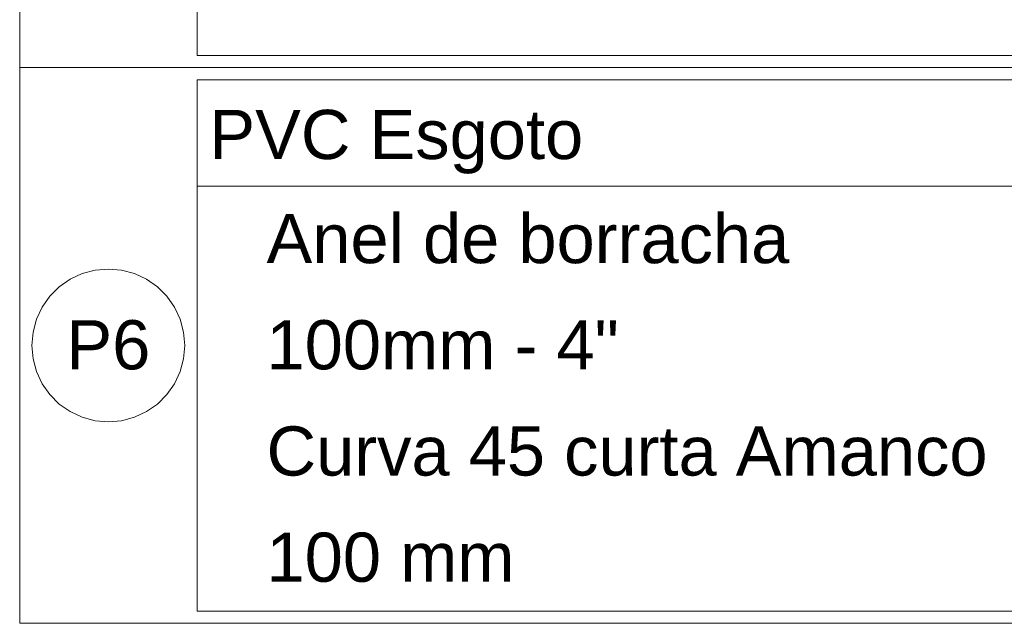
# Model space of a CAD drawing. Header units: millimetres. Extents: x -261 to 187, y -214 to 106.
# Tile 282 of 656: x -129.32 to -125.32, y -189.28 to -186.82. Entities that reach past the tile are written whole.
import ezdxf

# ---------------------------------------------------------------- set-up
doc = ezdxf.new("R2010")
doc.units = ezdxf.units.MM
doc.header["$LTSCALE"] = 0.005
doc.header["$MEASUREMENT"] = 0
doc.linetypes.add('NULL', pattern=[0])
doc.layers.add('DI-Indicação peça', color=7, linetype='Continuous', lineweight=15)
doc.layers.add('DI-Tabelas', color=7, linetype='Continuous', lineweight=13)
doc.styles.add('Arial', font='arial.ttf')

msp = doc.modelspace()

# ---------------------------------------------------------------- linework, layer by layer
at = {"layer": 'DI-Indicação peça'}
msp.add_lwpolyline([(-128.6524, -188.1496), (-128.6571, -188.0956), (-128.6712, -188.0432), (-128.6941, -187.9941), (-128.7251, -187.9497), (-128.7635, -187.9114), (-128.8079, -187.8803), (-128.857, -187.8574), (-128.9093, -187.8434), (-128.9633, -187.8387), (-129.0173, -187.8434), (-129.0696, -187.8574), (-129.1187, -187.8803), (-129.1631, -187.9114), (-129.2014, -187.9497), (-129.2325, -187.9941), (-129.2554, -188.0432), (-129.2695, -188.0956), (-129.2742, -188.1496), (-129.2695, -188.2035), (-129.2554, -188.2559), (-129.2325, -188.305), (-129.2014, -188.3494), (-129.1631, -188.3877), (-129.1187, -188.4188), (-129.0696, -188.4417), (-129.0173, -188.4557), (-128.9633, -188.4604), (-128.9093, -188.4557), (-128.857, -188.4417), (-128.8079, -188.4188), (-128.7635, -188.3877), (-128.7251, -188.3494), (-128.6941, -188.305), (-128.6712, -188.2559), (-128.6571, -188.2035), (-128.6524, -188.1496)], dxfattribs=at)
at = {"layer": 'DI-Tabelas'}
for p, q in [((-129.3242, -187.0196), (-129.3242, -185.6236)), ((-128.6024, -186.9696), (-128.6024, -186.5376)), ((-124.1748, -186.9696), (-128.6024, -186.9696)), ((-128.6524, -187.0196), (-129.3242, -187.0196)), ((-129.3242, -189.2796), (-129.3242, -187.0196)), ((-123.3813, -187.0196), (-128.6524, -187.0196)), ((-128.6024, -187.5016), (-128.6024, -187.0696)), ((-128.6024, -187.0696), (-123.3813, -187.0696)), ((-123.3813, -187.5016), (-128.6024, -187.5016)), ((-128.6024, -187.9336), (-128.6024, -187.5016)), ((-128.6024, -188.3656), (-128.6024, -187.9336)), ((-128.6024, -188.7976), (-128.6024, -188.3656)), ((-128.6024, -189.2296), (-128.6024, -188.7976)), ((-124.5298, -189.2296), (-128.6024, -189.2296)), ((-128.6524, -189.2796), (-129.3242, -189.2796)), ((-123.3813, -189.2796), (-128.6524, -189.2796))]:
    msp.add_line(p, q, dxfattribs=at)

# ---------------------------------------------------------------- texts
at = {"layer": 'DI-Tabelas', "linetype": 'NULL', "char_height": 0.2, "line_spacing_factor": 0.6, "style": 'Arial'}
for s, insert, width, attachment_point in [('PVC Esgoto', (-128.5524, -187.4516), 3.044207, 7), ('   Anel de borracha', (-128.5524, -187.8176), 4.720427, 7), ('P6', (-128.9633, -188.2496), 0.683537, 8), ('   100mm - 4"', (-128.5524, -188.2496), 3.334146, 7), ('   Curva 45 curta Amanco', (-128.5524, -188.6816), 6.335061, 7), ('   100 mm', (-128.5524, -189.1136), 2.483841, 7)]:
    msp.add_mtext(s, dxfattribs=dict(at, insert=insert, width=width, attachment_point=attachment_point))

doc.saveas('drawing.dxf')
